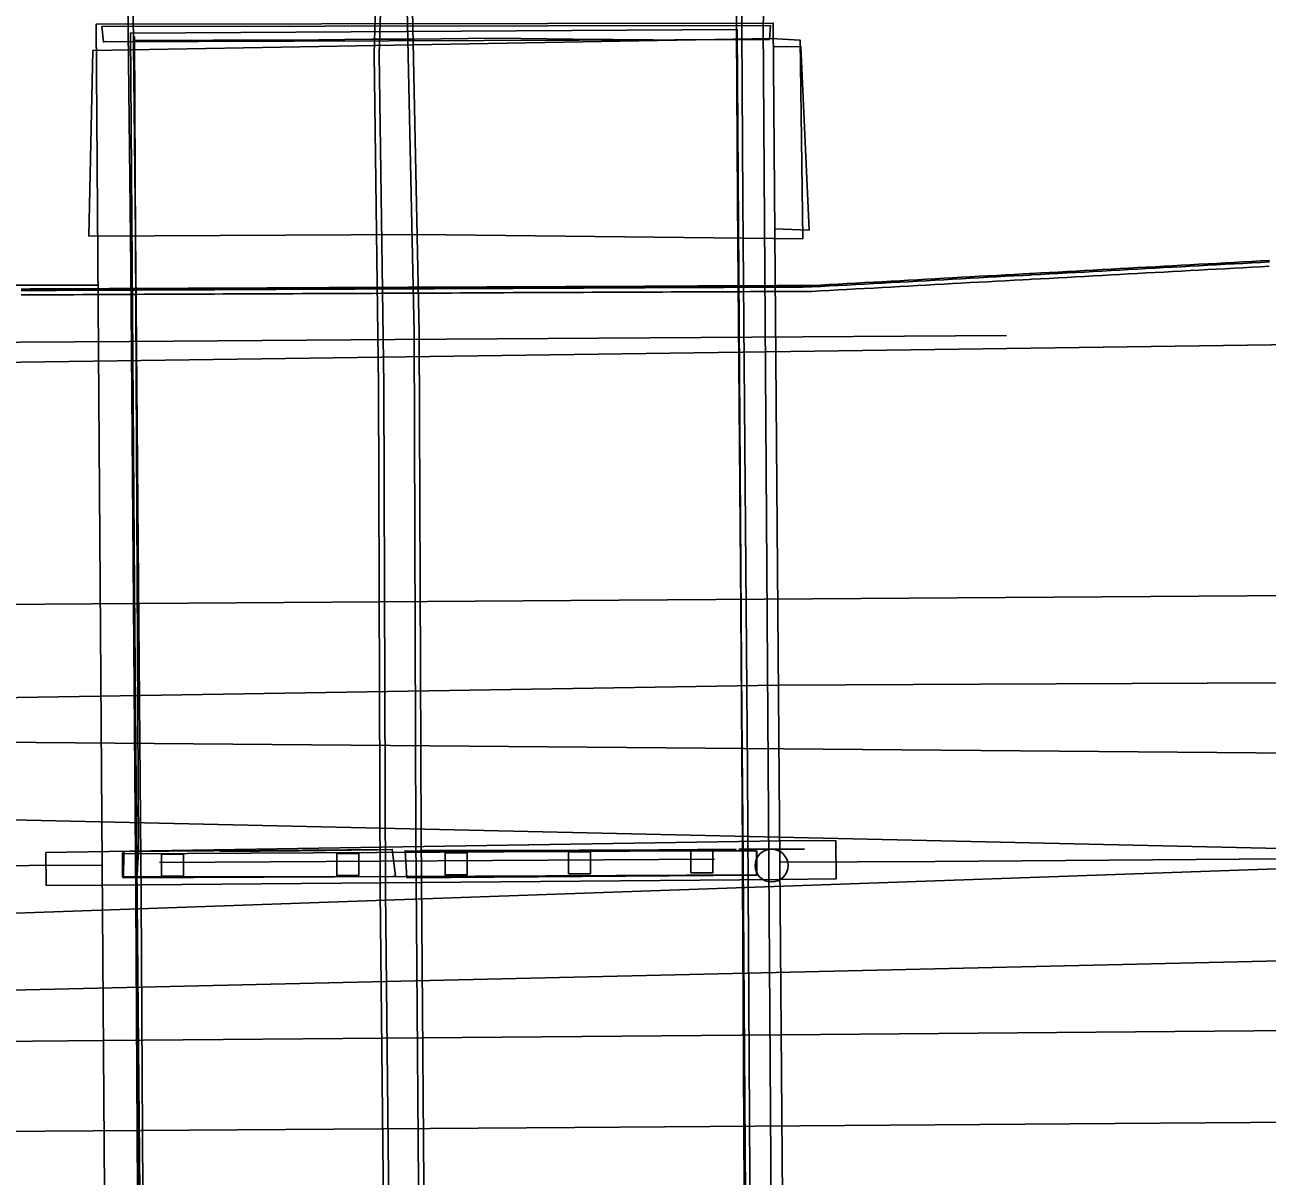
# Model space of a CAD drawing. Extents: x 2145380 to 2157287, y 139568 to 149130.
# Drawn here: x 2152991.5 to 2153133, y 142880 to 143011.1 of the extents above; entities that cross this region are included whole.
import ezdxf

# ---------------------------------------------------------------- set-up
doc = ezdxf.new("R2010")
doc.units = 0
for name, color, linetype in [('Default', 7, 'Continuous'), ('PR_PREVIOUSLY CONSTRUCTED', 7, 'Continuous'), ('TOPO_Bridge', 7, 'Continuous'), ('TOPO_BRIDGE_Floor Deck', 7, 'Continuous'), ('TOPO_BRIDGE_Low Beam', 7, 'Continuous'), ('TOPO_BRIDGE_Pier', 7, 'Continuous'), ('TOPO_BRIDGE_Pier Cap', 7, 'Continuous'), ('TOPO_BRIDGE_Seat', 7, 'Continuous'), ('TOPO_Concrete', 7, 'Continuous'), ('TOPO_Curb Back', 7, 'Continuous'), ('TOPO_Flowline', 7, 'Continuous'), ('TOPO_Misc Line', 7, 'Continuous'), ('TOPO_Sign', 7, 'Continuous')]:
    doc.layers.add(name, color=color, linetype=linetype)

# ---------------------------------------------------------------- blocks, each defined once
blk = doc.blocks.new('PIER')
at = {"layer": 'Default'}
blk.add_lwpolyline([(-1.55, 1.55), (-1.55, -1.55), (1.55, -1.55), (1.55, 1.55)], close=True, dxfattribs=at)

msp = doc.modelspace()

# ---------------------------------------------------------------- linework, layer by layer
at = {"layer": 'PR_PREVIOUSLY CONSTRUCTED'}
for p, q in [((2153203.47, 142975.6), (2152659.65, 142968.08)), ((2153053.68, 142945.53), (2153203.67, 142946.6)), ((2152659.83, 142942.71), (2153053.68, 142945.53)), ((2152988.11, 142934.44), (2153077.32, 142935.89)), ((2153203.81, 142927.6), (2152659.91, 142932.16)), ((2152659.94, 142928.01), (2153173.89, 142916.39)), ((2153173.89, 142916.39), (2152659.94, 142928.01)), ((2152993.89, 142916.82), (2153077.61, 142918.17)), ((2153083.91, 142913.84), (2153083.87, 142918.21)), ((2153173.89, 142916.39), (2152630.16, 142897.21)), ((2153173.89, 142916.39), (2152630.16, 142897.21)), ((2152993.91, 142913.07), (2152993.89, 142916.82)), ((2153077.49, 142913.78), (2153000.29, 142913.13)), ((2153173.97, 142905.39), (2152630.19, 142892.9)), ((2153077.64, 142896.06), (2153000.44, 142895.41)), ((2153054.11, 142885.53), (2153204.1, 142886.6)), ((2152630.26, 142882.5), (2153054.11, 142885.53))]:
    msp.add_line(p, q, dxfattribs=at)
for points in [[(2152991.09, 142981), (2152992.09, 142981.01), (2152993.09, 142981.01), (2152994.09, 142981.01), (2152995.09, 142981.02), (2152996.09, 142981.02), (2152997.09, 142981.03), (2152998.09, 142981.03), (2152999.09, 142981.04), (2153000.09, 142981.04), (2153001.09, 142981.05), (2153002.09, 142981.05), (2153003.09, 142981.05), (2153004.1, 142981.06), (2153005.1, 142981.06), (2153006.1, 142981.07), (2153007.1, 142981.07), (2153008.1, 142981.08), (2153009.1, 142981.08), (2153010.1, 142981.09), (2153011.1, 142981.09), (2153012.1, 142981.1), (2153013.1, 142981.1), (2153014.1, 142981.1), (2153015.1, 142981.11), (2153016.1, 142981.11), (2153017.1, 142981.12), (2153018.1, 142981.12), (2153019.1, 142981.13), (2153020.1, 142981.13), (2153021.11, 142981.14), (2153022.11, 142981.14), (2153023.11, 142981.14), (2153024.11, 142981.15), (2153025.11, 142981.15), (2153026.11, 142981.16), (2153027.11, 142981.16), (2153028.11, 142981.17), (2153029.11, 142981.17), (2153030.11, 142981.18), (2153031.11, 142981.18), (2153032.11, 142981.18), (2153033.11, 142981.19), (2153034.11, 142981.19), (2153035.11, 142981.2), (2153036.11, 142981.2), (2153037.11, 142981.21), (2153038.12, 142981.21), (2153039.12, 142981.22), (2153040.12, 142981.22), (2153041.12, 142981.22), (2153042.12, 142981.23), (2153043.12, 142981.23), (2153044.12, 142981.24), (2153045.12, 142981.24), (2153046.12, 142981.25), (2153047.12, 142981.25), (2153048.12, 142981.26), (2153049.12, 142981.26), (2153050.12, 142981.26), (2153051.12, 142981.27), (2153052.12, 142981.27), (2153053.12, 142981.28), (2153054.12, 142981.28), (2153055.13, 142981.29), (2153056.13, 142981.29), (2153057.13, 142981.3), (2153058.13, 142981.3), (2153059.13, 142981.31), (2153060.13, 142981.31), (2153061.13, 142981.31), (2153062.13, 142981.32), (2153063.13, 142981.32), (2153064.13, 142981.33), (2153065.13, 142981.33), (2153066.13, 142981.34), (2153067.13, 142981.34), (2153068.13, 142981.35), (2153069.13, 142981.35), (2153070.13, 142981.35), (2153071.13, 142981.36), (2153072.14, 142981.36), (2153073.14, 142981.37), (2153074.14, 142981.37), (2153075.14, 142981.38), (2153076.14, 142981.38), (2153077.14, 142981.39), (2153078.14, 142981.39), (2153079.14, 142981.39), (2153080.14, 142981.4), (2153081.14, 142981.4), (2153082.14, 142981.46), (2153083.14, 142981.51), (2153084.15, 142981.57), (2153085.15, 142981.62), (2153086.15, 142981.68), (2153087.15, 142981.73), (2153088.16, 142981.79), (2153089.16, 142981.84), (2153090.16, 142981.9), (2153091.16, 142981.95), (2153092.16, 142982.01), (2153093.17, 142982.06), (2153094.17, 142982.12), (2153095.17, 142982.17), (2153096.17, 142982.23), (2153097.17, 142982.28), (2153098.18, 142982.34), (2153099.18, 142982.39), (2153100.18, 142982.45), (2153101.18, 142982.5), (2153102.19, 142982.56), (2153103.19, 142982.61), (2153104.19, 142982.67), (2153105.19, 142982.72), (2153105.91, 142982.76), (2153105.92, 142982.76), (2153106.19, 142982.78), (2153107.2, 142982.83), (2153108.2, 142982.89), (2153109.2, 142982.94), (2153110.2, 142983), (2153111.2, 142983.05), (2153112.21, 142983.11), (2153113.21, 142983.16), (2153114.21, 142983.22), (2153115.21, 142983.27), (2153116.21, 142983.33), (2153117.22, 142983.38), (2153118.22, 142983.44), (2153119.22, 142983.49), (2153120.22, 142983.55), (2153121.23, 142983.6), (2153122.23, 142983.66), (2153123.23, 142983.71), (2153124.23, 142983.77), (2153125.23, 142983.82), (2153126.24, 142983.88), (2153127.24, 142983.93), (2153128.24, 142983.99), (2153129.24, 142984.04), (2153130.24, 142984.1), (2153131.25, 142984.15), (2153132.25, 142984.21), (2153133.25, 142984.26)], [(2152991.07, 142980.34), (2152992.07, 142980.34), (2152993.07, 142980.34), (2152994.07, 142980.35), (2152995.07, 142980.35), (2152996.07, 142980.36), (2152997.07, 142980.36), (2152998.07, 142980.37), (2152999.07, 142980.37), (2153000.07, 142980.38), (2153001.07, 142980.38), (2153002.07, 142980.38), (2153003.07, 142980.39), (2153004.08, 142980.39), (2153005.08, 142980.4), (2153006.08, 142980.4), (2153007.08, 142980.41), (2153008.08, 142980.41), (2153009.08, 142980.42), (2153010.08, 142980.42), (2153011.08, 142980.42), (2153012.08, 142980.43), (2153013.08, 142980.43), (2153014.08, 142980.44), (2153015.08, 142980.44), (2153016.08, 142980.45), (2153017.08, 142980.45), (2153018.08, 142980.46), (2153019.08, 142980.46), (2153020.08, 142980.46), (2153021.09, 142980.47), (2153022.09, 142980.47), (2153023.09, 142980.48), (2153024.09, 142980.48), (2153025.09, 142980.49), (2153026.09, 142980.49), (2153027.09, 142980.5), (2153028.09, 142980.5), (2153029.09, 142980.5), (2153030.09, 142980.51), (2153031.09, 142980.51), (2153032.09, 142980.52), (2153033.09, 142980.52), (2153034.09, 142980.53), (2153035.09, 142980.53), (2153036.09, 142980.54), (2153037.09, 142980.54), (2153038.1, 142980.54), (2153039.1, 142980.55), (2153040.1, 142980.55), (2153041.1, 142980.56), (2153042.1, 142980.56), (2153043.1, 142980.57), (2153044.1, 142980.57), (2153045.1, 142980.58), (2153046.1, 142980.58), (2153047.1, 142980.59), (2153048.1, 142980.59), (2153049.1, 142980.59), (2153050.1, 142980.6), (2153051.1, 142980.6), (2153052.1, 142980.61), (2153053.1, 142980.61), (2153054.1, 142980.62), (2153055.11, 142980.62), (2153056.11, 142980.63), (2153057.11, 142980.63), (2153058.11, 142980.63), (2153059.11, 142980.64), (2153060.11, 142980.64), (2153061.11, 142980.65), (2153062.11, 142980.65), (2153063.11, 142980.66), (2153064.11, 142980.66), (2153065.11, 142980.67), (2153066.11, 142980.67), (2153067.11, 142980.67), (2153068.11, 142980.68), (2153069.11, 142980.68), (2153070.11, 142980.69), (2153071.11, 142980.69), (2153072.12, 142980.7), (2153073.12, 142980.7), (2153074.12, 142980.71), (2153075.12, 142980.71), (2153076.12, 142980.71), (2153077.12, 142980.72), (2153078.12, 142980.72), (2153079.12, 142980.73), (2153080.12, 142980.73), (2153081.12, 142980.74), (2153082.12, 142980.79), (2153083.12, 142980.85), (2153084.13, 142980.9), (2153085.13, 142980.96), (2153086.13, 142981.01), (2153087.13, 142981.07), (2153088.14, 142981.12), (2153089.14, 142981.18), (2153090.14, 142981.23), (2153091.14, 142981.29), (2153092.14, 142981.34), (2153093.15, 142981.4), (2153094.15, 142981.45), (2153095.15, 142981.51), (2153096.15, 142981.56), (2153097.15, 142981.62), (2153098.16, 142981.67), (2153099.16, 142981.73), (2153100.16, 142981.78), (2153101.16, 142981.84), (2153102.16, 142981.89), (2153103.17, 142981.95), (2153104.17, 142982), (2153105.17, 142982.06), (2153105.89, 142982.1), (2153105.9, 142982.1), (2153106.17, 142982.11), (2153107.18, 142982.17), (2153108.18, 142982.22), (2153109.18, 142982.28), (2153110.18, 142982.33), (2153111.18, 142982.39), (2153112.19, 142982.44), (2153113.19, 142982.5), (2153114.19, 142982.55), (2153115.19, 142982.61), (2153116.19, 142982.66), (2153117.2, 142982.72), (2153118.2, 142982.77), (2153119.2, 142982.83), (2153120.2, 142982.88), (2153121.21, 142982.94), (2153122.21, 142982.99), (2153123.21, 142983.05), (2153124.21, 142983.1), (2153125.21, 142983.16), (2153126.22, 142983.21), (2153127.22, 142983.27), (2153128.22, 142983.32), (2153129.22, 142983.38), (2153130.22, 142983.43), (2153131.23, 142983.49), (2153132.23, 142983.54), (2153133.23, 142983.6)], [(2152991.08, 142980.83), (2152992.08, 142980.84), (2152993.08, 142980.84), (2152994.08, 142980.85), (2152995.09, 142980.85), (2152996.09, 142980.86), (2152997.09, 142980.86), (2152998.09, 142980.87), (2152999.09, 142980.87), (2153000.09, 142980.87), (2153001.09, 142980.88), (2153002.09, 142980.88), (2153003.09, 142980.89), (2153004.09, 142980.89), (2153005.09, 142980.9), (2153006.09, 142980.9), (2153007.09, 142980.91), (2153008.09, 142980.91), (2153009.09, 142980.92), (2153010.09, 142980.92), (2153011.09, 142980.92), (2153012.1, 142980.93), (2153013.1, 142980.93), (2153014.1, 142980.94), (2153015.1, 142980.94), (2153016.1, 142980.95), (2153017.1, 142980.95), (2153018.1, 142980.96), (2153019.1, 142980.96), (2153020.1, 142980.96), (2153021.1, 142980.97), (2153022.1, 142980.97), (2153023.1, 142980.98), (2153024.1, 142980.98), (2153025.1, 142980.99), (2153026.1, 142980.99), (2153027.1, 142981), (2153028.1, 142981), (2153029.11, 142981), (2153030.11, 142981.01), (2153031.11, 142981.01), (2153032.11, 142981.02), (2153033.11, 142981.02), (2153034.11, 142981.03), (2153035.11, 142981.03), (2153036.11, 142981.04), (2153037.11, 142981.04), (2153038.11, 142981.04), (2153039.11, 142981.05), (2153040.11, 142981.05), (2153041.11, 142981.06), (2153042.11, 142981.06), (2153043.11, 142981.07), (2153044.11, 142981.07), (2153045.11, 142981.08), (2153046.12, 142981.08), (2153047.12, 142981.08), (2153048.12, 142981.09), (2153049.12, 142981.09), (2153050.12, 142981.1), (2153051.12, 142981.1), (2153052.12, 142981.11), (2153053.12, 142981.11), (2153054.12, 142981.12), (2153055.12, 142981.12), (2153056.12, 142981.13), (2153057.12, 142981.13), (2153058.12, 142981.13), (2153059.12, 142981.14), (2153060.12, 142981.14), (2153061.12, 142981.15), (2153062.12, 142981.15), (2153063.13, 142981.16), (2153064.13, 142981.16), (2153065.13, 142981.17), (2153066.13, 142981.17), (2153067.13, 142981.17), (2153068.13, 142981.18), (2153069.13, 142981.18), (2153070.13, 142981.19), (2153071.13, 142981.19), (2153072.13, 142981.2), (2153073.13, 142981.2), (2153074.13, 142981.21), (2153075.13, 142981.21), (2153076.13, 142981.21), (2153077.13, 142981.22), (2153078.13, 142981.22), (2153079.13, 142981.23), (2153080.14, 142981.23), (2153081.14, 142981.24), (2153082.14, 142981.29), (2153083.14, 142981.35), (2153084.14, 142981.4), (2153085.14, 142981.46), (2153086.15, 142981.51), (2153087.15, 142981.57), (2153088.15, 142981.62), (2153089.15, 142981.68), (2153090.15, 142981.73), (2153091.16, 142981.79), (2153092.16, 142981.84), (2153093.16, 142981.9), (2153094.16, 142981.95), (2153095.17, 142982.01), (2153096.17, 142982.06), (2153097.17, 142982.12), (2153098.17, 142982.17), (2153099.17, 142982.23), (2153100.18, 142982.28), (2153101.18, 142982.34), (2153102.18, 142982.39), (2153103.18, 142982.45), (2153104.18, 142982.5), (2153105.19, 142982.56), (2153105.91, 142982.6), (2153105.92, 142982.6), (2153106.19, 142982.61), (2153107.19, 142982.67), (2153108.19, 142982.72), (2153109.19, 142982.78), (2153110.2, 142982.83), (2153111.2, 142982.89), (2153112.2, 142982.94), (2153113.2, 142983), (2153114.21, 142983.05), (2153115.21, 142983.11), (2153116.21, 142983.16), (2153117.21, 142983.22), (2153118.21, 142983.27), (2153119.22, 142983.33), (2153120.22, 142983.38), (2153121.22, 142983.44), (2153122.22, 142983.49), (2153123.22, 142983.55), (2153124.23, 142983.6), (2153125.23, 142983.66), (2153126.23, 142983.71), (2153127.23, 142983.77), (2153128.23, 142983.82), (2153129.24, 142983.88), (2153130.24, 142983.93), (2153131.24, 142983.99), (2153132.24, 142984.04), (2153133.25, 142984.1)], [(2153077.32, 142935.89), (2153100.33, 142936.02), (2153177.85, 142936.35), (2153272.11, 142937.07), (2153351.78, 142937.42), (2153427.79, 142937.85), (2153490.38, 142938.45), (2153577.73, 142939.29), (2153651.09, 142939.83), (2153726.83, 142940.45), (2153760.85, 142940.82), (2153796.96, 142941.12), (2153828.78, 142940.92), (2153866.78, 142941.27), (2153898.59, 142941.37), (2153944.03, 142942.03), (2153973.76, 142942.22)], [(2153077.42, 142918.17), (2153083.87, 142918.21)], [(2153083.91, 142913.84), (2153077.49, 142913.78)], [(2153000.29, 142913.13), (2152993.91, 142913.07)], [(2153725.5, 142900.88), (2153609.26, 142900.22), (2153504.51, 142899.31), (2153385.9, 142898.5), (2153275.83, 142897.95), (2153140.44, 142896.6), (2153077.64, 142896.06)], [(2153000.44, 142895.41), (2152984.87, 142895.28), (2152963.61, 142895.18), (2152876.2, 142894.73), (2152790.65, 142894.15), (2152707.35, 142893.68), (2152616.96, 142892.77), (2152505.28, 142892.22), (2152396.73, 142891.27), (2152290.11, 142890.54), (2152207.99, 142889.83), (2152133.42, 142889.14), (2152038.54, 142888.61), (2151928.91, 142887.79), (2151832.82, 142887.11), (2151725.46, 142886.87), (2151702.62, 142886.59), (2151640.57, 142886.59), (2151585.91, 142886.93), (2151550.2, 142888.06)]]:
    msp.add_lwpolyline(points, dxfattribs=at)
at = {"layer": 'TOPO_Bridge'}
msp.add_lwpolyline([(2153074.62, 142799.77), (2153078.35, 142800.19), (2153076.89, 142820.03), (2153076.24, 142915.42), (2153075.58, 143011.18), (2153076.8, 143031.16), (2153073.16, 143031.37)], dxfattribs=at)
at = {"layer": 'TOPO_BRIDGE_Floor Deck'}
msp.add_lwpolyline([(2153078.23, 142820.08), (2153000.98, 142819.8), (2152999.61, 143011.15), (2153076.73, 143011.28)], close=True, dxfattribs=at)
at = {"layer": 'TOPO_BRIDGE_Low Beam'}
for points in [[(2153003.52, 143010.16), (2153003.52, 143010.16), (2153072.64, 143010.55), (2153072.64, 143010.55)], [(2153003.52, 143010.16), (2153072.64, 143010.55), (2153072.95, 142958.29), (2153073.33, 142915.92), (2153073.6, 142872.27), (2153073.93, 142820.84), (2153004.89, 142820.48), (2153004.65, 142869.88), (2153004.25, 142915.47), (2153004, 142946.93)], [(2153073.93, 142820.84), (2153072.64, 143010.55), (2153003.52, 143010.16), (2153004.89, 142820.48)], [(2153003.52, 143010.16), (2153003.52, 143010.16), (2153004, 142946.93), (2153004.25, 142915.47), (2153004.65, 142869.88), (2153004.89, 142820.48), (2153004.89, 142820.48)], [(2153072.64, 143010.55), (2153072.64, 143010.55), (2153072.95, 142958.29), (2153073.33, 142915.92), (2153073.6, 142872.27), (2153073.93, 142820.84), (2153073.93, 142820.84)]]:
    msp.add_lwpolyline(points, close=True, dxfattribs=at)
for points in [[(2153004.25, 142915.47), (2153004, 142946.93), (2153003.52, 143010.16)], [(2153004.97, 142821.41), (2153004.25, 142913.57), (2153004.45, 142917.02), (2153003.98, 143009.77)], [(2153073.73, 142821.25), (2153073.22, 142913.85), (2153073.24, 142917.27), (2153072.58, 143009.87)], [(2153073.33, 142915.92), (2153072.95, 142958.29), (2153072.64, 143010.55)], [(2153004.89, 142820.48), (2153004.65, 142869.88), (2153004.25, 142915.25)], [(2153073.93, 142820.84), (2153073.6, 142872.27), (2153073.31, 142915.44)]]:
    msp.add_lwpolyline(points, dxfattribs=at)
at = {"layer": 'TOPO_BRIDGE_Pier'}
for p, q in [((2153002.76, 142916.7), (2153002.76, 142916.7)), ((2153074.82, 142917.05), (2153074.82, 142917.05)), ((2153070.03, 142916.06), (2153006.85, 142915.71)), ((2153002.73, 142913.95), (2153002.73, 142913.95)), ((2153074.83, 142914.29), (2153074.83, 142914.29))]:
    msp.add_line(p, q, dxfattribs=at)
for points in [[(2153076.44, 143011.03), (2153076.31, 143009.43), (2153000.44, 143009.15), (2153000.28, 143010.91)], [(2153000.28, 143010.91), (2153076.44, 143011.03)]]:
    msp.add_lwpolyline(points, dxfattribs=at)
msp.add_lwpolyline([(2153002.76, 142916.7), (2153002.73, 142913.95), (2153074.83, 142914.29), (2153074.82, 142917.05)], close=True, dxfattribs=at)
msp.add_lwpolyline([(2153002.76, 142916.7), (2153002.73, 142913.95), (2153074.83, 142914.29), (2153074.82, 142917.05)], close=True, dxfattribs=at)
at = {"layer": 'TOPO_BRIDGE_Pier Cap'}
for points in [[(2153033.7, 142914.17), (2153033.35, 142917.19), (2153002.83, 142916.96), (2153002.63, 142916.75), (2153002.6, 142914.06), (2153033.45, 142914.1), (2153033.7, 142914.17)], [(2153074.87, 142914.27), (2153074.86, 142916.98), (2153034.8, 142917.04), (2153035.01, 142913.95), (2153074.87, 142914.27)]]:
    msp.add_lwpolyline(points, dxfattribs=at)
msp.add_lwpolyline([(2153074.83, 142914.29), (2153074.82, 142917.05), (2153002.76, 142916.7), (2153002.73, 142913.95)], close=True, dxfattribs=at)
at = {"layer": 'TOPO_BRIDGE_Seat'}
for points in [[(2153063.07, 143009.38), (2153053.95, 143009.46), (2153045.01, 143009.57), (2153035.89, 143009.47), (2153030.96, 143009.47), (2153021.9, 143009.34), (2153012.9, 143009.36), (2153003.91, 143009.31)], [(2153013.71, 142916.94), (2153022.78, 142917.03), (2153031.67, 142917.13)], [(2153036.53, 142917.06), (2153045.63, 142917.08), (2153054.64, 142917.1), (2153063.68, 142917.15), (2153072.51, 142917.22)]]:
    msp.add_lwpolyline(points, dxfattribs=at)
at = {"layer": 'TOPO_Concrete'}
for points in [[(2152998.79, 142987.04), (2153036.12, 142987.2), (2153080.1, 142986.71), (2153079.79, 143009.36), (2153076.46, 143009.54), (2152999.24, 143008.18), (2152998.79, 142987.04)], [(2153076.88, 142987.84), (2153080.82, 142987.71), (2153079.88, 143008.61), (2153076.75, 143008.59)]]:
    msp.add_lwpolyline(points, dxfattribs=at)
at = {"layer": 'TOPO_Curb Back'}
for points in [[(2153072.5, 143096.73), (2153072.95, 143063.8), (2153072.95, 143030.28), (2153073.07, 143023.44), (2153073.27, 142991.07), (2153073.81, 142926.14), (2153074.14, 142866.86), (2153074.37, 142826.76), (2153074.27, 142801.74), (2153074.87, 142769.09), (2153075.19, 142759.45)], [(2153002.38, 143094.38), (2153002.49, 143069.54), (2153003.05, 143030.55), (2153003.55, 142983.5), (2153004.13, 142911.64), (2153004.56, 142838.05), (2153004.32, 142798.78)], [(2153002.98, 143094.46), (2153003.09, 143069.55), (2153003.65, 143030.55), (2153004.15, 142983.5), (2153004.73, 142911.64), (2153005.16, 142838.05), (2153004.92, 142798.78)], [(2153071.94, 143094.26), (2153072.35, 143063.79), (2153072.35, 143030.28), (2153072.47, 143023.44), (2153072.67, 142991.07), (2153073.21, 142926.13), (2153073.54, 142866.86), (2153073.77, 142826.76), (2153073.67, 142801.74), (2153074.27, 142769.07), (2153074.59, 142759.4)], [(2153034.97, 143016.4), (2153035.82, 142976), (2153036.02, 142918.77), (2153036.44, 142864.28), (2153036.68, 142823.03), (2153037.18, 142771.04), (2153037.83, 142722.33), (2153037.81, 142711.61)], [(2153035.57, 143016.41), (2153036.42, 142976.01), (2153036.62, 142918.77), (2153037.04, 142864.28), (2153037.28, 142823.03), (2153037.78, 142771.05), (2153038.43, 142722.33), (2153038.41, 142711.61)], [(2153034.25, 142710.65), (2153033.82, 142742.77), (2153033.15, 142781.87), (2153032.7, 142818.44), (2153032.61, 142851.2), (2153031.98, 142912.41), (2153031.79, 142970.07), (2153031.27, 143007.76), (2153031.47, 143014.94)], [(2153034.85, 142710.8), (2153034.42, 142742.78), (2153033.75, 142781.88), (2153033.3, 142818.45), (2153033.21, 142851.21), (2153032.58, 142912.42), (2153032.39, 142970.08), (2153031.87, 143007.76), (2153032.07, 143014.92)], [(2152164.06, 142974.46), (2152164.05, 142975.58), (2152240.43, 142975.98), (2152367.84, 142977), (2152477.21, 142977.7), (2152574.48, 142978.24), (2152660.24, 142978.89), (2152808.25, 142980.16), (2152880.03, 142980.37), (2152988.37, 142981.46), (2152999.82, 142981.44)]]:
    msp.add_lwpolyline(points, dxfattribs=at)
at = {"layer": 'TOPO_Flowline'}
for points in [[(2153077.48, 142915.75), (2153095.19, 142915.83), (2153174.35, 142916.42), (2153282.49, 142916.33), (2153371.2, 142917.81), (2153426.03, 142917.67), (2153449.48, 142917.55), (2153465.38, 142918.43)], [(2151868.49, 142907.97), (2151932.62, 142907.62), (2151991.23, 142908.21), (2152021.57, 142908.75), (2152053.84, 142908.8), (2152073.6, 142909.46), (2152094.72, 142910.34), (2152105.74, 142909.75), (2152114.03, 142908.09), (2152126.3, 142908.9), (2152202.86, 142909.72), (2152295.29, 142910.34), (2152387.19, 142909.51), (2152479.35, 142909.95), (2152557.95, 142911.01), (2152647.85, 142912.39), (2152725.9, 142913.8), (2152802.77, 142914.4), (2152886.01, 142915.05), (2152958.78, 142915.21), (2153000.3, 142915.4)]]:
    msp.add_lwpolyline(points, dxfattribs=at)
at = {"layer": 'TOPO_Misc Line'}
msp.add_lwpolyline([(2153103.32, 142975.73), (2153033.69, 142975.27), (2153003.39, 142975.02), (2152903.98, 142974.43), (2152803.42, 142973.57), (2152703.98, 142972.85)], dxfattribs=at)
at = {"layer": 'TOPO_Sign'}
for points in [[(2153072.8, 142917.22), (2153080.29, 142917.22)], [(2153076.55, 142917.22), (2153076.55, 142917.22)], [(2153074.68, 142915.35), (2153074.68, 142915.35)], [(2153078.42, 142915.35), (2153078.42, 142915.35)], [(2153076.55, 142913.48), (2153076.55, 142913.48)]]:
    msp.add_lwpolyline(points, dxfattribs=at)
for start, end in [(90, 180), (360, 90), (180, 270), (270, 0)]:
    msp.add_arc((2153076.55, 142915.35), 1.87, start, end, dxfattribs=at)

# ---------------------------------------------------------------- block references
at = {"layer": 'TOPO_BRIDGE_Pier', "xscale": 0.807085, "yscale": 0.8070850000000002}
for p in [(2153008.31, 142915.39), (2153028.27, 142915.47), (2153040.62, 142915.54), (2153054.67, 142915.66), (2153068.61, 142915.78)]:
    msp.add_blockref('PIER', p, dxfattribs=at)

doc.saveas('drawing.dxf')
